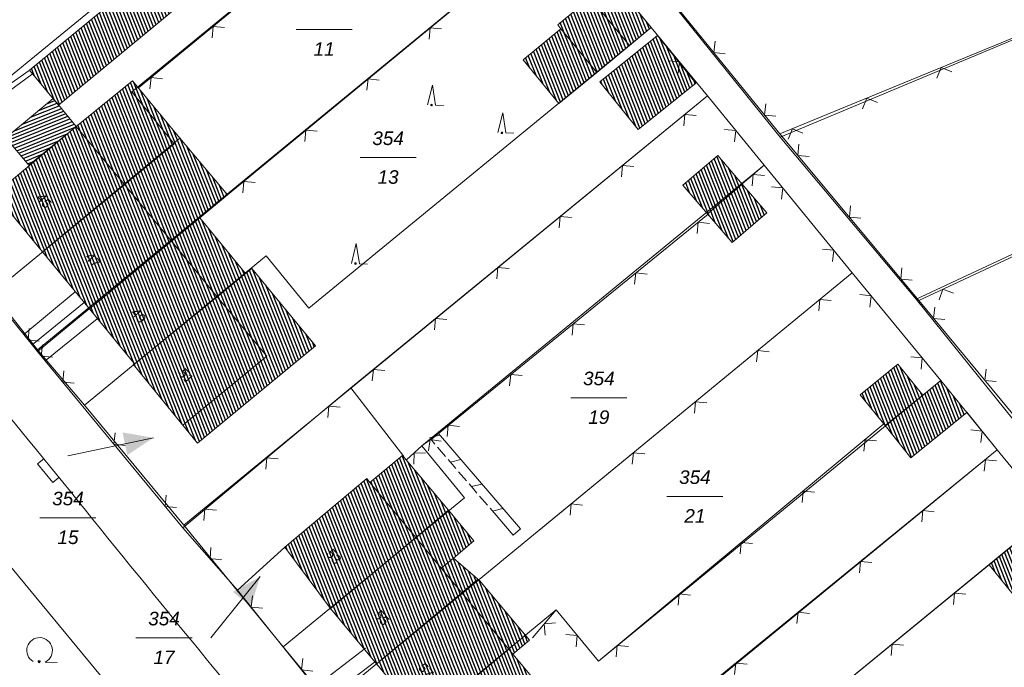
# Model space of a CAD drawing. Header units: metres. Extents: x 345144 to 348639, y 5629211 to 5635235.
# Tile 848 of 1056: x 347460 to 347521, y 5630740 to 5630780. Entities that reach past the tile are written whole.
import ezdxf
from ezdxf.enums import TextEntityAlignment as Align

# ---------------------------------------------------------------- set-up
doc = ezdxf.new("R2010")
doc.units = ezdxf.units.M
doc.header["$MEASUREMENT"] = 0
doc.linetypes.add('4_4', pattern=[1.4, 0.7, -0.7])
for name, color, linetype in [('011 Gebäude', 7, 'Continuous'), ('065-066 Ver_Entsorgung Ausg.', 7, 'Continuous'), ('081-083 Topographie', 7, 'Continuous'), ('AX Flurstück', 7, 'Continuous'), ('AX Gebäude', 7, 'Continuous'), ('Definitionslinie', 7, 'Continuous'), ('MG Präsentationsobjekt - Linie', 7, 'Continuous'), ('Präsentationsobjekt -Text (punktförmig)', 7, 'Continuous')]:
    doc.layers.add(name, color=color, linetype=linetype)
doc.styles.add('ARIAL', font='arial.ttf', dxfattribs={"height": 1})
doc.styles.add('ARIALIT', font='ariali.ttf', dxfattribs={"height": 1})
pattern_1 = [(111.5294117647, (0, 0), (-0.186045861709, -0.07339575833), [])]

# ---------------------------------------------------------------- blocks, each defined once
blk = doc.blocks.new('alk_7200_nrwx2')
at = {"true_color": 0x2e2e2e}
h = blk.add_hatch(color=250, dxfattribs=at)
edge = h.paths.add_edge_path(flags=0)
edge.add_arc((-0.020544, -0.388118), 0.055525, 180, 360, ccw=False)
edge.add_arc((-0.020544, -0.388118), 0.055525, 0, 180, ccw=False)
at = {"color": 250, "lineweight": 5, "true_color": 0x2e2e2e, "flags": 128}
blk.add_lwpolyline([(-0.298168, -0.388118), (-0.020544, 1), (0.257079, -0.388118), (0.812326, -0.388118)], dxfattribs=at)
blk.add_lwpolyline([(-0.298168, -0.388118), (-0.020544, 1), (0.257079, -0.388118), (0.812326, -0.388118)], dxfattribs=at)
at = {"color": 250, "lineweight": 5, "true_color": 0x2e2e2e}
for start, end in [(0, 180), (180, 0)]:
    blk.add_arc((-0.020544, -0.388118), 0.055525, start, end, dxfattribs=at)
blk = doc.blocks.new('alk_7100_nrwx2')
at = {"true_color": 0x2e2e2e}
h = blk.add_hatch(color=250, dxfattribs=at)
edge = h.paths.add_edge_path(flags=0)
edge.add_arc((0.024073, -0.597267), 0.057254, 180, 360, ccw=False)
edge.add_arc((0.024073, -0.597267), 0.057255, 0, 180, ccw=False)
at = {"color": 250, "lineweight": 5, "true_color": 0x2e2e2e, "flags": 128}
blk.add_lwpolyline([(0.349382, -0.597267), (1, -0.597267)], dxfattribs=at)
at = {"color": 250, "lineweight": 5, "true_color": 0x2e2e2e}
for centre, radius, start, end in [((0.024073, 0.012362), 0.690995, -61.9148169, -118.0851831), ((0.024073, -0.597267), 0.057255, 0, 180), ((0.024073, -0.597267), 0.057254, 180, 0)]:
    blk.add_arc(centre, radius, start, end, dxfattribs=at)
blk = doc.blocks.new('swc_strasseneinlauf')
at = {"color": 7, "lineweight": 5, "flags": 128}
blk.add_lwpolyline([(-1, 0), (-1, -0.666667), (1, -0.666667), (1, 0)], dxfattribs=at)

msp = doc.modelspace()

# ---------------------------------------------------------------- hatches: boundary and pattern name
at = {"layer": '011 Gebäude', "true_color": 0x8f8f8f}
h = msp.add_hatch(dxfattribs=at)
h.set_pattern_fill('_USER', color=252, scale=0.2, angle=201.88235294, style=0, pattern_type=0)
h.set_pattern_definition([(201.882352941, (0, 0), (0.074540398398, -0.185590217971), [])])
h.paths.add_polyline_path([(347462.42, 5630775.003), (347463.515, 5630773.671), (347463.515, 5630773.671), (347460.577, 5630771.255), (347460.577, 5630771.255), (347459.155, 5630772.963), (347459.155, 5630772.963), (347462.089, 5630775.405), (347462.089, 5630775.405)], flags=0)
at = {"layer": 'AX Gebäude', "true_color": 0x4f4f4f}
h = msp.add_hatch(dxfattribs=at)
h.set_pattern_fill('_USER', color=251, scale=0.2, angle=111.52941176, style=0, pattern_type=0)
h.set_pattern_definition(pattern_1)
h.paths.add_polyline_path([(347460.621, 5630777.161), (347467.857, 5630783.122), (347469.647, 5630780.949), (347462.411, 5630774.988)], flags=0)
h = msp.add_hatch(dxfattribs=at)
h.set_pattern_fill('_USER', color=251, scale=0.2, angle=111.52941176, style=0, pattern_type=0)
h.set_pattern_definition(pattern_1)
h.paths.add_polyline_path([(347495.774, 5630781.248), (347497.138, 5630782.367), (347499.239, 5630779.806), (347497.875, 5630778.687)], flags=0)
h = msp.add_hatch(dxfattribs=at)
h.set_pattern_fill('_USER', color=251, scale=0.2, angle=111.52941176, style=0, pattern_type=0)
h.set_pattern_definition(pattern_1)
h.paths.add_polyline_path([(347495.774, 5630781.248), (347497.875, 5630778.687), (347495.852, 5630777.026), (347493.627, 5630779.737), (347493.422, 5630779.987), (347495.446, 5630781.648)], flags=0)
h = msp.add_hatch(dxfattribs=at)
h.set_pattern_fill('_USER', color=251, scale=0.2, angle=111.52941176, style=0, pattern_type=0)
h.set_pattern_definition(pattern_1)
h.paths.add_polyline_path([(347493.627, 5630779.737), (347495.852, 5630777.026), (347493.496, 5630775.093), (347491.271, 5630777.804)], flags=0)
h = msp.add_hatch(dxfattribs=at)
h.set_pattern_fill('_USER', color=251, scale=0.2, angle=111.52941176, style=0, pattern_type=0)
h.set_pattern_definition(pattern_1)
h.paths.add_polyline_path([(347496.041, 5630776.431), (347499.628, 5630779.313), (347502.008, 5630776.35), (347498.422, 5630773.472)], flags=0)
h = msp.add_hatch(dxfattribs=at)
h.set_pattern_fill('_USER', color=251, scale=0.2, angle=111.52941176, style=0, pattern_type=0)
h.set_pattern_definition(pattern_1)
h.paths.add_polyline_path([(347469.958, 5630772.951), (347466.505, 5630770.08), (347463.516, 5630773.672), (347467.013, 5630776.502)], flags=0)
h = msp.add_hatch(dxfattribs=at)
h.set_pattern_fill('_USER', color=251, scale=0.2, angle=111.52941176, style=0, pattern_type=0)
h.set_pattern_definition(pattern_1)
h.paths.add_polyline_path([(347461.425, 5630765.882), (347458.473, 5630769.474), (347463.516, 5630773.672), (347466.505, 5630770.08)], flags=0)
h = msp.add_hatch(dxfattribs=at)
h.set_pattern_fill('_USER', color=251, scale=0.2, angle=111.52941176, style=0, pattern_type=0)
h.set_pattern_definition(pattern_1)
h.paths.add_polyline_path([(347466.505, 5630770.08), (347469.958, 5630772.951), (347472.91, 5630769.418), (347471.194, 5630767.999), (347469.426, 5630766.545)], flags=0)
h = msp.add_hatch(dxfattribs=at)
h.set_pattern_fill('_USER', color=251, scale=0.2, angle=111.52941176, style=0, pattern_type=0)
h.set_pattern_definition(pattern_1)
h.paths.add_polyline_path([(347502.731, 5630768.237), (347501.205, 5630770.019), (347503.362, 5630771.865), (347504.888, 5630770.083)], flags=0)
h = msp.add_hatch(dxfattribs=at)
h.set_pattern_fill('_USER', color=251, scale=0.2, angle=111.52941176, style=0, pattern_type=0)
h.set_pattern_definition(pattern_1)
h.paths.add_polyline_path([(347469.426, 5630766.545), (347464.346, 5630762.347), (347461.425, 5630765.882), (347466.505, 5630770.08)], flags=0)
h = msp.add_hatch(dxfattribs=at)
h.set_pattern_fill('_USER', color=251, scale=0.2, angle=111.52941176, style=0, pattern_type=0)
h.set_pattern_definition(pattern_1)
h.paths.add_polyline_path([(347502.731, 5630768.237), (347504.888, 5630770.083), (347506.409, 5630768.307), (347504.252, 5630766.46)], flags=0)
h = msp.add_hatch(dxfattribs=at)
h.set_pattern_fill('_USER', color=251, scale=0.2, angle=111.52941176, style=0, pattern_type=0)
h.set_pattern_definition(pattern_1)
h.paths.add_polyline_path([(347471.194, 5630767.999), (347474.041, 5630764.527), (347472.278, 5630763.094), (347469.426, 5630766.545)], flags=0)
h = msp.add_hatch(dxfattribs=at)
h.set_pattern_fill('_USER', color=251, scale=0.2, angle=111.52941176, style=0, pattern_type=0)
h.set_pattern_definition(pattern_1)
h.paths.add_polyline_path([(347472.278, 5630763.094), (347467.13, 5630758.925), (347464.346, 5630762.347), (347469.426, 5630766.545)], flags=0)
h = msp.add_hatch(dxfattribs=at)
h.set_pattern_fill('_USER', color=251, scale=0.2, angle=111.52941176, style=0, pattern_type=0)
h.set_pattern_definition(pattern_1)
h.paths.add_polyline_path([(347474.041, 5630764.527), (347474.435, 5630764.851), (347478.381, 5630760.05), (347471.053, 5630754.009), (347470.15, 5630755.107), (347475.349, 5630759.409), (347472.278, 5630763.094)], flags=0)
h = msp.add_hatch(dxfattribs=at)
h.set_pattern_fill('_USER', color=251, scale=0.2, angle=111.52941176, style=0, pattern_type=0)
h.set_pattern_definition(pattern_1)
h.paths.add_polyline_path([(347467.13, 5630758.925), (347472.278, 5630763.094), (347475.349, 5630759.409), (347470.15, 5630755.107), (347467.053, 5630758.897)], flags=0)
h = msp.add_hatch(dxfattribs=at)
h.set_pattern_fill('_USER', color=251, scale=0.2, angle=111.52941176, style=0, pattern_type=0)
h.set_pattern_definition(pattern_1)
h.paths.add_polyline_path([(347513.756, 5630755.088), (347512.208, 5630757.007), (347514.553, 5630758.899), (347516.101, 5630756.98)], flags=0)
h = msp.add_hatch(dxfattribs=at)
h.set_pattern_fill('_USER', color=251, scale=0.2, angle=111.52941176, style=0, pattern_type=0)
h.set_pattern_definition(pattern_1)
h.paths.add_polyline_path([(347516.101, 5630756.98), (347517.231, 5630757.891), (347518.836, 5630755.901), (347515.362, 5630753.098), (347513.756, 5630755.088)], flags=0)
h = msp.add_hatch(dxfattribs=at)
h.set_pattern_fill('_USER', color=251, scale=0.2, angle=111.52941176, style=0, pattern_type=0)
h.set_pattern_definition(pattern_1)
h.paths.add_polyline_path([(347481.76, 5630751.548), (347483.792, 5630753.242), (347486.634, 5630749.832), (347484.602, 5630748.138)], flags=0)
h = msp.add_hatch(dxfattribs=at)
h.set_pattern_fill('_USER', color=251, scale=0.2, angle=111.52941176, style=0, pattern_type=0)
h.set_pattern_definition(pattern_1)
h.paths.add_polyline_path([(347479.306, 5630743.725), (347476.484, 5630747.548), (347481.561, 5630751.805), (347481.76, 5630751.548), (347484.602, 5630748.138)], flags=0)
h = msp.add_hatch(dxfattribs=at)
h.set_pattern_fill('_USER', color=251, scale=0.2, angle=111.52941176, style=0, pattern_type=0)
h.set_pattern_definition(pattern_1)
h.paths.add_polyline_path([(347484.602, 5630748.138), (347486.634, 5630749.832), (347488.223, 5630747.925), (347486.95, 5630746.864), (347486.191, 5630746.232)], flags=0)
h = msp.add_hatch(dxfattribs=at)
h.set_pattern_fill('_USER', color=251, scale=0.2, angle=111.52941176, style=0, pattern_type=0)
h.set_pattern_definition(pattern_1)
h.paths.add_polyline_path([(347487.464, 5630744.704), (347482.169, 5630740.291), (347479.306, 5630743.725), (347484.602, 5630748.138), (347486.191, 5630746.232)], flags=0)
h = msp.add_hatch(dxfattribs=at)
h.set_pattern_fill('_USER', color=251, scale=0.2, angle=111.52941176, style=0, pattern_type=0)
h.set_pattern_definition(pattern_1)
h.paths.add_polyline_path([(347520.221, 5630746.438), (347522.524, 5630748.322), (347524.379, 5630746.055), (347522.076, 5630744.171)], flags=0)
h = msp.add_hatch(dxfattribs=at)
h.set_pattern_fill('_USER', color=251, scale=0.2, angle=111.52941176, style=0, pattern_type=0)
h.set_pattern_definition(pattern_1)
h.paths.add_polyline_path([(347486.95, 5630746.864), (347488.471, 5630745.55), (347487.464, 5630744.704), (347486.191, 5630746.232)], flags=0)
h = msp.add_hatch(dxfattribs=at)
h.set_pattern_fill('_USER', color=251, scale=0.2, angle=111.52941176, style=0, pattern_type=0)
h.set_pattern_definition(pattern_1)
h.paths.add_polyline_path([(347488.471, 5630745.55), (347488.568, 5630745.476), (347491.664, 5630741.764), (347490.631, 5630740.903), (347490.385, 5630741.198), (347487.464, 5630744.704)], flags=0)
h = msp.add_hatch(dxfattribs=at)
h.set_pattern_fill('_USER', color=251, scale=0.2, angle=111.52941176, style=0, pattern_type=0)
h.set_pattern_definition(pattern_1)
h.paths.add_polyline_path([(347490.385, 5630741.198), (347485.09, 5630736.785), (347482.169, 5630740.291), (347487.464, 5630744.704)], flags=0)
h = msp.add_hatch(dxfattribs=at)
h.set_pattern_fill('_USER', color=251, scale=0.2, angle=111.52941176, style=0, pattern_type=0)
h.set_pattern_definition(pattern_1)
h.paths.add_polyline_path([(347490.385, 5630741.198), (347490.631, 5630740.903), (347493.464, 5630737.504), (347488.168, 5630733.091), (347485.09, 5630736.785)], flags=0)
at = {"layer": 'MG Präsentationsobjekt - Linie', "true_color": 0x5e5e5e}
for points in [[(347466.693926, 5630753.256144), (347466.398598, 5630754.665534), (347468.308, 5630754.33)], [(347474.373122, 5630743.856854), (347473.248987, 5630744.75681), (347474.936, 5630745.712)]]:
    msp.add_hatch(color=251, dxfattribs=at).paths.add_polyline_path(points, flags=0)

# ---------------------------------------------------------------- linework, layer by layer
at = {"layer": '011 Gebäude', "color": 251, "linetype": 'Continuous', "lineweight": 13, "true_color": 0x4f4f4f, "flags": 128}
msp.add_lwpolyline([(347462.42, 5630775.003), (347463.515, 5630773.671), (347463.515, 5630773.671), (347460.577, 5630771.255), (347460.577, 5630771.255), (347459.155, 5630772.963), (347459.155, 5630772.963), (347462.089, 5630775.405), (347462.089, 5630775.405), (347462.42, 5630775.003)], dxfattribs=at)
at = {"layer": '081-083 Topographie', "color": 7, "linetype": 'Continuous', "lineweight": 5, "flags": 128}
for points in [[(347507.227, 5630773.203), (347555.008, 5630792.886), (347555.008, 5630792.886), (347574.527, 5630809.078)], [(347467.38, 5630776.06), (347488.247, 5630793.241)], [(347472.909, 5630769.417), (347490.374, 5630783.821)], [(347515.85, 5630762.854), (347559.626, 5630783.309), (347559.626, 5630783.309), (347560.981, 5630783.922)], [(347499.02, 5630783.312), (347507.227, 5630773.203)], [(347499.239, 5630779.806), (347502.719, 5630775.562)], [(347451.812, 5630770.982), (347460.59, 5630777.142)], [(347452.143, 5630770.574), (347460.787, 5630776.913)], [(347470.142, 5630748.749), (347480.575, 5630757.438), (347480.575, 5630757.438), (347502.719, 5630775.562)], [(347502.719, 5630775.562), (347506.246, 5630771.256)], [(347507.227, 5630773.203), (347515.85, 5630762.854)], [(347451.812, 5630770.982), (347452.143, 5630770.574), (347452.143, 5630770.574), (347453.68, 5630768.856), (347453.68, 5630768.856), (347460.266, 5630760.745), (347460.266, 5630760.745), (347460.781, 5630760.098), (347460.781, 5630760.098), (347461.105, 5630759.696), (347461.105, 5630759.696), (347461.582, 5630759.111), (347461.582, 5630759.111), (347470.142, 5630748.749)], [(347504.889, 5630770.114), (347506.246, 5630771.256)], [(347506.246, 5630771.256), (347511.719, 5630764.569)], [(347484.038, 5630752.968), (347484.975, 5630753.837), (347484.975, 5630753.837), (347486.012, 5630754.609), (347486.012, 5630754.609), (347502.77, 5630768.227)], [(347492.256, 5630748.578), (347511.719, 5630764.569)], [(347511.719, 5630764.569), (347517.231, 5630757.891)], [(347460.266, 5630760.745), (347463.458, 5630763.398)], [(347515.85, 5630762.854), (347524.075, 5630752.92)], [(347460.781, 5630760.098), (347464.009, 5630762.728)], [(347461.105, 5630759.696), (347464.32, 5630762.348)], [(347461.582, 5630759.111), (347464.829, 5630761.729)], [(347480.575, 5630757.438), (347483.861, 5630753.177)], [(347518.84, 5630755.925), (347520.728, 5630753.576)], [(347491.853, 5630741.914), (347493.327, 5630743.642), (347493.327, 5630743.642), (347495.949, 5630740.463), (347495.949, 5630740.463), (347513.685, 5630755.19)], [(347488.235, 5630727.095), (347520.728, 5630753.576)], [(347520.728, 5630753.576), (347524.018, 5630749.56)], [(347461.399, 5630753.146), (347462.689, 5630751.576)], [(347470.142, 5630748.749), (347473.544, 5630744.875), (347473.544, 5630744.875), (347478.365, 5630738.861), (347478.365, 5630738.861), (347479.001, 5630738.085), (347479.001, 5630738.085), (347479.4, 5630737.609), (347479.4, 5630737.609), (347480.061, 5630736.823), (347480.061, 5630736.823), (347482.001, 5630734.364)], [(347457.919, 5630748.103), (347459.242, 5630746.573), (347459.242, 5630746.573), (347465.016, 5630739.566)], [(347473.544, 5630744.875), (347476.484, 5630747.548)], [(347504.146, 5630733.596), (347504.289, 5630733.41), (347504.289, 5630733.41), (347520.245, 5630746.472)], [(347478.365, 5630738.861), (347481.477, 5630741.272)], [(347479.001, 5630738.085), (347482.131, 5630740.45)]]:
    msp.add_lwpolyline(points, dxfattribs=at)
at = {"layer": '081-083 Topographie', "color": 7, "linetype": 'Continuous', "lineweight": 5}
for centre, radius, start, end in [((306847.346, 5597358.885), 52580.208605, 39.4282096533, 39.4761824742), ((348457.008, 5631550.248), 1275.36161, -141.227344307, -140.158087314)]:
    msp.add_arc(centre, radius, start, end, dxfattribs=at)
at = {"layer": 'AX Flurstück', "color": 8, "linetype": 'Continuous', "lineweight": 13, "true_color": 0x808080, "flags": 128}
for points in [[(347498.991, 5630783.28), (347546.689, 5630801.122), (347567.123, 5630817.994), (347574.178, 5630809.52), (347554.041, 5630792.594), (347507.241, 5630773.014), (347498.991, 5630783.28)], [(347454.56, 5630810.36), (347471.876, 5630816.141), (347473.613, 5630814.304), (347482.063, 5630803.54), (347490.678, 5630793.624), (347498.991, 5630783.28), (347507.241, 5630773.014), (347515.699, 5630762.947), (347523.954, 5630752.692), (347532.309, 5630742.592), (347540.637, 5630732.418), (347548.955, 5630722.314), (347554.922, 5630714.965), (347557.71, 5630712.21), (347566.128, 5630702.301), (347574.56, 5630692.794), (347575.727, 5630691.479), (347578.866, 5630687.939), (347582.942, 5630683.953), (347591.454, 5630675.631), (347599.515, 5630668.095), (347607.834, 5630660.199)], [(347507.241, 5630773.014), (347554.041, 5630792.594), (347574.178, 5630809.52), (347581.221, 5630801.062), (347561.131, 5630784.18), (347515.699, 5630762.947), (347507.241, 5630773.014)], [(347459.958, 5630784.373), (347481.23, 5630801.802), (347484.739, 5630797.526), (347452.133, 5630770.822), (347446.049, 5630778.234), (347457.365, 5630787.541), (347459.958, 5630784.373)], [(347515.699, 5630762.947), (347561.131, 5630784.18), (347581.221, 5630801.062), (347584.429, 5630797.208), (347588.278, 5630792.699), (347568.341, 5630775.68), (347523.954, 5630752.692), (347515.699, 5630762.947)], [(347452.133, 5630770.822), (347484.739, 5630797.526), (347488.247, 5630793.241), (347466.975, 5630775.813), (347469.607, 5630772.594), (347458.323, 5630763.326), (347452.133, 5630770.822)], [(347466.975, 5630775.813), (347488.247, 5630793.241), (347493.71, 5630786.565), (347461.121, 5630759.79), (347458.323, 5630763.326), (347469.607, 5630772.594), (347466.975, 5630775.813)], [(347461.121, 5630759.79), (347493.71, 5630786.565), (347499.239, 5630779.806), (347477.968, 5630762.388), (347475.318, 5630765.628), (347464.034, 5630756.359), (347461.121, 5630759.79)], [(347566.797, 5630698.6), (347560.846, 5630705.312), (347558.155, 5630708.287), (347556.825, 5630709.782), (347553.392, 5630713.671), (347547.69, 5630720.65), (347542, 5630727.599), (347538.719, 5630731.611), (347535.55, 5630735.633), (347529.738, 5630742.573), (347524.018, 5630749.56), (347520.728, 5630753.576), (347517.231, 5630757.891), (347511.719, 5630764.569), (347506.246, 5630771.256), (347502.719, 5630775.562), (347499.239, 5630779.806), (347493.71, 5630786.565)], [(347464.034, 5630756.359), (347475.318, 5630765.628), (347477.968, 5630762.388), (347499.239, 5630779.806), (347502.719, 5630775.562), (347470.196, 5630748.914), (347464.034, 5630756.359)], [(347470.196, 5630748.914), (347502.719, 5630775.562), (347506.246, 5630771.256), (347484.975, 5630753.838), (347487.626, 5630750.598), (347476.373, 5630741.349), (347470.196, 5630748.914)], [(347484.975, 5630753.838), (347506.246, 5630771.256), (347511.719, 5630764.569), (347479.223, 5630737.871), (347476.373, 5630741.349), (347487.626, 5630750.598), (347484.975, 5630753.838)], [(347517.231, 5630757.891), (347495.95, 5630740.463), (347493.327, 5630743.642), (347482.084, 5630734.382), (347479.223, 5630737.871), (347511.719, 5630764.569), (347517.231, 5630757.891)], [(347458.323, 5630763.326), (347461.121, 5630759.79), (347464.034, 5630756.359), (347470.196, 5630748.914), (347476.373, 5630741.349), (347479.223, 5630737.871), (347482.084, 5630734.382), (347488.195, 5630726.929), (347494.404, 5630719.402), (347497.264, 5630715.914), (347500.084, 5630712.427), (347506.216, 5630704.983), (347512.407, 5630697.507), (347515.278, 5630694.038), (347518.108, 5630690.551), (347524.382, 5630683.151), (347525.702, 5630681.647), (347532.589, 5630673.582), (347535.564, 5630670.199), (347538.601, 5630666.883), (347545.544, 5630659.457)], [(347520.728, 5630753.576), (347488.195, 5630726.929), (347482.084, 5630734.382), (347493.327, 5630743.642), (347495.95, 5630740.463), (347517.231, 5630757.891), (347520.728, 5630753.576)], [(347507.178, 5630729.891), (347494.404, 5630719.402), (347488.195, 5630726.929), (347520.728, 5630753.576), (347524.018, 5630749.56), (347504.289, 5630733.41), (347507.178, 5630729.891)], [(347529.738, 5630742.573), (347497.264, 5630715.914), (347494.404, 5630719.402), (347507.178, 5630729.891), (347504.289, 5630733.41), (347524.018, 5630749.56), (347529.738, 5630742.573)]]:
    msp.add_lwpolyline(points, dxfattribs=at)
at = {"layer": 'AX Gebäude', "color": 7, "linetype": 'Continuous', "lineweight": 5, "flags": 128}
for points in [[(347460.621, 5630777.161), (347467.857, 5630783.122), (347469.647, 5630780.949), (347462.411, 5630774.988), (347460.621, 5630777.161)], [(347495.774, 5630781.248), (347497.138, 5630782.367), (347499.239, 5630779.806), (347497.875, 5630778.687), (347495.774, 5630781.248)], [(347495.774, 5630781.248), (347497.875, 5630778.687), (347495.852, 5630777.026), (347493.627, 5630779.737), (347493.422, 5630779.987), (347495.446, 5630781.648), (347495.774, 5630781.248)], [(347493.627, 5630779.737), (347495.852, 5630777.026), (347493.496, 5630775.093), (347491.271, 5630777.804), (347493.627, 5630779.737)], [(347496.041, 5630776.431), (347499.628, 5630779.313), (347502.008, 5630776.35), (347498.422, 5630773.472), (347496.041, 5630776.431)], [(347469.958, 5630772.951), (347466.505, 5630770.08), (347463.516, 5630773.672), (347467.013, 5630776.502), (347469.958, 5630772.951)], [(347461.425, 5630765.882), (347458.473, 5630769.474), (347463.516, 5630773.672), (347466.505, 5630770.08), (347461.425, 5630765.882)], [(347466.505, 5630770.08), (347469.958, 5630772.951), (347472.91, 5630769.418), (347471.194, 5630767.999), (347469.426, 5630766.545), (347466.505, 5630770.08)], [(347502.731, 5630768.237), (347501.205, 5630770.019), (347503.362, 5630771.865), (347504.888, 5630770.083), (347502.731, 5630768.237)], [(347469.426, 5630766.545), (347464.346, 5630762.347), (347461.425, 5630765.882), (347466.505, 5630770.08), (347469.426, 5630766.545)], [(347502.731, 5630768.237), (347504.888, 5630770.083), (347506.409, 5630768.307), (347504.252, 5630766.46), (347502.731, 5630768.237)], [(347471.194, 5630767.999), (347474.041, 5630764.527), (347472.278, 5630763.094), (347469.426, 5630766.545), (347471.194, 5630767.999)], [(347472.278, 5630763.094), (347467.13, 5630758.925), (347464.346, 5630762.347), (347469.426, 5630766.545), (347472.278, 5630763.094)], [(347474.041, 5630764.527), (347474.435, 5630764.851), (347478.381, 5630760.05), (347471.053, 5630754.009), (347470.15, 5630755.107), (347475.349, 5630759.409), (347472.278, 5630763.094), (347474.041, 5630764.527)], [(347467.13, 5630758.925), (347472.278, 5630763.094), (347475.349, 5630759.409), (347470.15, 5630755.107), (347467.053, 5630758.897), (347467.13, 5630758.925)], [(347513.756, 5630755.088), (347512.208, 5630757.007), (347514.553, 5630758.899), (347516.101, 5630756.98), (347513.756, 5630755.088)], [(347516.101, 5630756.98), (347517.231, 5630757.891), (347518.836, 5630755.901), (347515.362, 5630753.098), (347513.756, 5630755.088), (347516.101, 5630756.98)], [(347481.76, 5630751.548), (347483.792, 5630753.242), (347486.634, 5630749.832), (347484.602, 5630748.138), (347481.76, 5630751.548)], [(347479.306, 5630743.725), (347476.484, 5630747.548), (347481.561, 5630751.805), (347481.76, 5630751.548), (347484.602, 5630748.138), (347479.306, 5630743.725)], [(347484.602, 5630748.138), (347486.634, 5630749.832), (347488.223, 5630747.925), (347486.95, 5630746.864), (347486.191, 5630746.232), (347484.602, 5630748.138)], [(347487.464, 5630744.704), (347482.169, 5630740.291), (347479.306, 5630743.725), (347484.602, 5630748.138), (347486.191, 5630746.232), (347487.464, 5630744.704)], [(347520.221, 5630746.438), (347522.524, 5630748.322), (347524.379, 5630746.055), (347522.076, 5630744.171), (347520.221, 5630746.438)], [(347486.95, 5630746.864), (347488.471, 5630745.55), (347487.464, 5630744.704), (347486.191, 5630746.232), (347486.95, 5630746.864)], [(347488.471, 5630745.55), (347488.568, 5630745.476), (347491.664, 5630741.764), (347490.631, 5630740.903), (347490.385, 5630741.198), (347487.464, 5630744.704), (347488.471, 5630745.55)], [(347490.385, 5630741.198), (347485.09, 5630736.785), (347482.169, 5630740.291), (347487.464, 5630744.704), (347490.385, 5630741.198)], [(347490.385, 5630741.198), (347490.631, 5630740.903), (347493.464, 5630737.504), (347488.168, 5630733.091), (347485.09, 5630736.785), (347490.385, 5630741.198)]]:
    msp.add_lwpolyline(points, dxfattribs=at)
at = {"layer": 'Definitionslinie', "color": 7, "linetype": 'Continuous', "lineweight": 5, "flags": 128}
for points in [[(347467.38, 5630776.06), (347488.247, 5630793.241)], [(347507.227, 5630773.203), (347555.008, 5630792.886)], [(347472.909, 5630769.417), (347490.374, 5630783.821)], [(347499.02, 5630783.312), (347507.227, 5630773.203)], [(347515.85, 5630762.854), (347559.626, 5630783.309)], [(347472.727, 5630779.815), (347472.024, 5630779.883), (347471.955, 5630779.179)], [(347472.727, 5630779.815), (347472.024, 5630779.883), (347471.955, 5630779.179)], [(347486.203, 5630779.733), (347485.499, 5630779.8), (347485.431, 5630779.096)], [(347486.203, 5630779.733), (347485.499, 5630779.8), (347485.431, 5630779.096)], [(347499.239, 5630779.806), (347502.719, 5630775.562)], [(347503.196, 5630778.961), (347503.124, 5630778.258), (347503.827, 5630778.185)], [(347503.196, 5630778.961), (347503.124, 5630778.258), (347503.827, 5630778.185)], [(347500.909, 5630776.98), (347500.979, 5630777.684), (347500.275, 5630777.754)], [(347500.909, 5630776.98), (347500.979, 5630777.684), (347500.275, 5630777.754)], [(347451.812, 5630770.982), (347460.59, 5630777.142)], [(347452.143, 5630770.574), (347460.787, 5630776.913)], [(347517.901, 5630777.059), (347517.248, 5630777.331), (347516.976, 5630776.678)], [(347517.901, 5630777.059), (347517.248, 5630777.331), (347516.976, 5630776.678)], [(347468.867, 5630776.637), (347468.164, 5630776.705), (347468.095, 5630776.001)], [(347468.867, 5630776.637), (347468.164, 5630776.705), (347468.095, 5630776.001)], [(347482.345, 5630776.551), (347481.642, 5630776.619), (347481.574, 5630775.915)], [(347482.345, 5630776.551), (347481.642, 5630776.619), (347481.574, 5630775.915)], [(347480.575, 5630757.438), (347502.719, 5630775.562)], [(347502.719, 5630775.562), (347506.246, 5630771.256)], [(347506.348, 5630775.079), (347506.275, 5630774.376), (347506.978, 5630774.303)], [(347506.348, 5630775.079), (347506.275, 5630774.376), (347506.978, 5630774.303)], [(347513.278, 5630775.155), (347512.625, 5630775.427), (347512.353, 5630774.774)], [(347513.278, 5630775.155), (347512.625, 5630775.427), (347512.353, 5630774.774)], [(347502.024, 5630774.347), (347501.32, 5630774.417), (347501.25, 5630773.713)], [(347502.024, 5630774.347), (347501.32, 5630774.417), (347501.25, 5630773.713)], [(347478.488, 5630773.37), (347477.784, 5630773.438), (347477.716, 5630772.734)], [(347478.488, 5630773.37), (347477.784, 5630773.438), (347477.716, 5630772.734)], [(347504.413, 5630772.705), (347504.483, 5630773.409), (347503.779, 5630773.479)], [(347504.413, 5630772.705), (347504.483, 5630773.409), (347503.779, 5630773.479)], [(347507.227, 5630773.203), (347515.85, 5630762.854)], [(347508.655, 5630773.25), (347508.002, 5630773.522), (347507.73, 5630772.87)], [(347508.655, 5630773.25), (347508.002, 5630773.522), (347507.73, 5630772.87)], [(347508.402, 5630772.574), (347508.338, 5630771.87), (347509.042, 5630771.806)], [(347508.402, 5630772.574), (347508.338, 5630771.87), (347509.042, 5630771.806)], [(347498.154, 5630771.18), (347497.451, 5630771.25), (347497.381, 5630770.547)], [(347498.154, 5630771.18), (347497.451, 5630771.25), (347497.381, 5630770.547)], [(347504.889, 5630770.114), (347506.246, 5630771.256)], [(347506.246, 5630771.256), (347511.719, 5630764.569)], [(347474.631, 5630770.189), (347473.927, 5630770.256), (347473.859, 5630769.553)], [(347474.631, 5630770.189), (347473.927, 5630770.256), (347473.859, 5630769.553)], [(347506.272, 5630770.624), (347505.568, 5630770.685), (347505.507, 5630769.981)], [(347506.272, 5630770.624), (347505.568, 5630770.685), (347505.507, 5630769.981)], [(347507.329, 5630769.144), (347507.399, 5630769.847), (347506.695, 5630769.917)], [(347507.329, 5630769.144), (347507.399, 5630769.847), (347506.695, 5630769.917)], [(347453.68, 5630768.856), (347460.266, 5630760.745)], [(347511.603, 5630768.733), (347511.539, 5630768.029), (347512.243, 5630767.964)], [(347511.603, 5630768.733), (347511.539, 5630768.029), (347512.243, 5630767.964)], [(347486.012, 5630754.609), (347502.77, 5630768.227)], [(347494.285, 5630768.013), (347493.582, 5630768.083), (347493.511, 5630767.38)], [(347494.285, 5630768.013), (347493.582, 5630768.083), (347493.511, 5630767.38)], [(347502.855, 5630767.652), (347502.152, 5630767.725), (347502.079, 5630767.021)], [(347502.855, 5630767.652), (347502.152, 5630767.725), (347502.079, 5630767.021)], [(347510.496, 5630765.274), (347510.566, 5630765.978), (347509.862, 5630766.048)], [(347510.496, 5630765.274), (347510.566, 5630765.978), (347509.862, 5630766.048)], [(347490.416, 5630764.846), (347489.712, 5630764.917), (347489.642, 5630764.213)], [(347490.416, 5630764.846), (347489.712, 5630764.917), (347489.642, 5630764.213)], [(347514.803, 5630764.891), (347514.739, 5630764.187), (347515.443, 5630764.123)], [(347514.803, 5630764.891), (347514.739, 5630764.187), (347515.443, 5630764.123)], [(347492.256, 5630748.578), (347511.719, 5630764.569)], [(347498.975, 5630764.498), (347498.271, 5630764.571), (347498.199, 5630763.868)], [(347498.975, 5630764.498), (347498.271, 5630764.571), (347498.199, 5630763.868)], [(347511.719, 5630764.569), (347517.231, 5630757.891)], [(347460.266, 5630760.745), (347463.458, 5630763.398)], [(347518.018, 5630763.315), (347517.354, 5630763.557), (347517.112, 5630762.892)], [(347518.018, 5630763.315), (347517.354, 5630763.557), (347517.112, 5630762.892)], [(347510.418, 5630762.853), (347509.714, 5630762.922), (347509.645, 5630762.218)], [(347510.418, 5630762.853), (347509.714, 5630762.922), (347509.645, 5630762.218)], [(347512.816, 5630762.454), (347512.884, 5630763.158), (347512.18, 5630763.225)], [(347512.816, 5630762.454), (347512.884, 5630763.158), (347512.18, 5630763.225)], [(347515.85, 5630762.854), (347524.075, 5630752.92)], [(347460.781, 5630760.098), (347464.009, 5630762.728)], [(347461.105, 5630759.696), (347464.32, 5630762.348)], [(347516.84, 5630762.442), (347516.774, 5630761.738), (347517.478, 5630761.672)], [(347516.84, 5630762.442), (347516.774, 5630761.738), (347517.478, 5630761.672)], [(347461.582, 5630759.111), (347464.829, 5630761.729)], [(347486.547, 5630761.679), (347485.843, 5630761.75), (347485.773, 5630761.046)], [(347486.547, 5630761.679), (347485.843, 5630761.75), (347485.773, 5630761.046)], [(347460.603, 5630761.124), (347460.524, 5630760.422), (347461.226, 5630760.342)], [(347460.603, 5630761.124), (347460.524, 5630760.422), (347461.226, 5630760.342)], [(347495.094, 5630761.345), (347494.391, 5630761.418), (347494.318, 5630760.715)], [(347495.094, 5630761.345), (347494.391, 5630761.418), (347494.318, 5630760.715)], [(347460.266, 5630760.745), (347460.781, 5630760.098)], [(347460.781, 5630760.098), (347461.105, 5630759.696)], [(347461.105, 5630759.696), (347461.582, 5630759.111)], [(347461.415, 5630760.107), (347461.344, 5630759.404), (347462.047, 5630759.332)], [(347461.415, 5630760.107), (347461.344, 5630759.404), (347462.047, 5630759.332)], [(347506.555, 5630759.679), (347505.851, 5630759.748), (347505.782, 5630759.044)], [(347506.555, 5630759.679), (347505.851, 5630759.748), (347505.782, 5630759.044)], [(347461.582, 5630759.111), (347470.142, 5630748.749)], [(347515.999, 5630758.598), (347516.066, 5630759.302), (347515.363, 5630759.369)], [(347515.999, 5630758.598), (347516.066, 5630759.302), (347515.363, 5630759.369)], [(347462.745, 5630758.489), (347462.678, 5630757.785), (347463.381, 5630757.718)], [(347462.745, 5630758.489), (347462.678, 5630757.785), (347463.381, 5630757.718)], [(347482.677, 5630758.513), (347481.974, 5630758.583), (347481.904, 5630757.879)], [(347482.677, 5630758.513), (347481.974, 5630758.583), (347481.904, 5630757.879)], [(347520.029, 5630758.591), (347519.963, 5630757.887), (347520.666, 5630757.821)], [(347520.029, 5630758.591), (347519.963, 5630757.887), (347520.666, 5630757.821)], [(347491.214, 5630758.192), (347490.511, 5630758.265), (347490.438, 5630757.561)], [(347491.214, 5630758.192), (347490.511, 5630758.265), (347490.438, 5630757.561)], [(347470.142, 5630748.749), (347480.575, 5630757.438)], [(347480.575, 5630757.438), (347483.861, 5630753.177)], [(347479.905, 5630756.229), (347479.201, 5630756.293), (347479.136, 5630755.589)], [(347479.905, 5630756.229), (347479.201, 5630756.293), (347479.136, 5630755.589)], [(347502.691, 5630756.505), (347501.988, 5630756.574), (347501.919, 5630755.87)], [(347502.691, 5630756.505), (347501.988, 5630756.574), (347501.919, 5630755.87)], [(347518.84, 5630755.925), (347520.728, 5630753.576)], [(347487.334, 5630755.039), (347486.63, 5630755.111), (347486.558, 5630754.408)], [(347487.334, 5630755.039), (347486.63, 5630755.111), (347486.558, 5630754.408)], [(347495.949, 5630740.463), (347513.685, 5630755.19)], [(347519.708, 5630754.048), (347519.784, 5630754.751), (347519.081, 5630754.827)], [(347519.708, 5630754.048), (347519.784, 5630754.751), (347519.081, 5630754.827)], [(347465.929, 5630754.634), (347465.862, 5630753.93), (347466.566, 5630753.863)], [(347465.929, 5630754.634), (347465.862, 5630753.93), (347466.566, 5630753.863)], [(347484.975, 5630753.837), (347486.012, 5630754.609)], [(347486.193, 5630754.12), (347485.494, 5630754.223), (347485.391, 5630753.523)], [(347486.193, 5630754.12), (347485.494, 5630754.223), (347485.391, 5630753.523)], [(347513.215, 5630754.149), (347512.511, 5630754.215), (347512.445, 5630753.511)], [(347513.215, 5630754.149), (347512.511, 5630754.215), (347512.445, 5630753.511)], [(347484.038, 5630752.968), (347484.975, 5630753.837)], [(347488.235, 5630727.095), (347520.728, 5630753.576)], [(347520.728, 5630753.576), (347524.018, 5630749.56)], [(347461.399, 5630753.146), (347462.689, 5630751.576)], [(347476.063, 5630753.029), (347475.359, 5630753.094), (347475.294, 5630752.389)], [(347476.063, 5630753.029), (347475.359, 5630753.094), (347475.294, 5630752.389)], [(347485.213, 5630753.376), (347484.507, 5630753.403), (347484.48, 5630752.696)], [(347485.213, 5630753.376), (347484.507, 5630753.403), (347484.48, 5630752.696)], [(347498.828, 5630753.33), (347498.124, 5630753.399), (347498.055, 5630752.696)], [(347498.828, 5630753.33), (347498.124, 5630753.399), (347498.055, 5630752.696)], [(347520.688, 5630752.899), (347519.985, 5630752.97), (347519.913, 5630752.267)], [(347520.688, 5630752.899), (347519.985, 5630752.97), (347519.913, 5630752.267)], [(347469.113, 5630750.779), (347469.046, 5630750.075), (347469.75, 5630750.008)], [(347469.113, 5630750.779), (347469.046, 5630750.075), (347469.75, 5630750.008)], [(347509.368, 5630750.955), (347508.664, 5630751.021), (347508.598, 5630750.317)], [(347509.368, 5630750.955), (347508.664, 5630751.021), (347508.598, 5630750.317)], [(347494.965, 5630750.156), (347494.261, 5630750.225), (347494.192, 5630749.522)], [(347494.965, 5630750.156), (347494.261, 5630750.225), (347494.192, 5630749.522)], [(347472.221, 5630749.829), (347471.516, 5630749.894), (347471.452, 5630749.19)], [(347472.221, 5630749.829), (347471.516, 5630749.894), (347471.452, 5630749.19)], [(347516.813, 5630749.74), (347516.109, 5630749.812), (347516.037, 5630749.108)], [(347516.813, 5630749.74), (347516.109, 5630749.812), (347516.037, 5630749.108)], [(347470.142, 5630748.749), (347473.544, 5630744.875)], [(347471.889, 5630747.518), (347471.843, 5630746.812), (347472.549, 5630746.766)], [(347471.889, 5630747.518), (347471.843, 5630746.812), (347472.549, 5630746.766)], [(347473.544, 5630744.875), (347476.484, 5630747.548)], [(347505.521, 5630747.761), (347504.817, 5630747.827), (347504.752, 5630747.122)], [(347505.521, 5630747.761), (347504.817, 5630747.827), (347504.752, 5630747.122)], [(347459.242, 5630746.573), (347465.016, 5630739.566)], [(347504.289, 5630733.41), (347520.245, 5630746.472)], [(347512.937, 5630746.581), (347512.233, 5630746.653), (347512.162, 5630745.95)], [(347512.937, 5630746.581), (347512.233, 5630746.653), (347512.162, 5630745.95)], [(347473.544, 5630744.875), (347478.365, 5630738.861)], [(347474.468, 5630744.521), (347474.391, 5630743.819), (347475.094, 5630743.741)], [(347474.468, 5630744.521), (347474.391, 5630743.819), (347475.094, 5630743.741)], [(347501.674, 5630744.567), (347500.97, 5630744.632), (347500.905, 5630743.928)], [(347501.674, 5630744.567), (347500.97, 5630744.632), (347500.905, 5630743.928)], [(347518.774, 5630744.622), (347518.07, 5630744.692), (347518, 5630743.988)], [(347518.774, 5630744.622), (347518.07, 5630744.692), (347518, 5630743.988)], [(347491.853, 5630741.914), (347493.327, 5630743.642)], [(347493.327, 5630743.642), (347495.949, 5630740.463)], [(347509.061, 5630743.423), (347508.357, 5630743.494), (347508.286, 5630742.791)], [(347509.061, 5630743.423), (347508.357, 5630743.494), (347508.286, 5630742.791)], [(347493.295, 5630742.834), (347492.59, 5630742.778), (347492.646, 5630742.073)], [(347493.295, 5630742.834), (347492.59, 5630742.778), (347492.646, 5630742.073)], [(347494.57, 5630741.349), (347494.638, 5630742.053), (347493.934, 5630742.12)], [(347494.57, 5630741.349), (347494.638, 5630742.053), (347493.934, 5630742.12)], [(347497.828, 5630741.373), (347497.123, 5630741.438), (347497.058, 5630740.734)], [(347497.828, 5630741.373), (347497.123, 5630741.438), (347497.058, 5630740.734)], [(347514.905, 5630741.454), (347514.201, 5630741.525), (347514.131, 5630740.821)], [(347514.905, 5630741.454), (347514.201, 5630741.525), (347514.131, 5630740.821)], [(347478.365, 5630738.861), (347481.477, 5630741.272)], [(347477.596, 5630740.62), (347477.518, 5630739.917), (347478.221, 5630739.84)], [(347477.596, 5630740.62), (347477.518, 5630739.917), (347478.221, 5630739.84)], [(347479.001, 5630738.085), (347482.131, 5630740.45)], [(347505.185, 5630740.264), (347504.481, 5630740.336), (347504.41, 5630739.632)], [(347505.185, 5630740.264), (347504.481, 5630740.336), (347504.41, 5630739.632)]]:
    msp.add_lwpolyline(points, dxfattribs=at)
at = {"layer": 'Definitionslinie', "color": 250, "linetype": '4_4', "lineweight": 5, "true_color": 0x2e2e2e, "flags": 128}
msp.add_lwpolyline([(347462.42, 5630775.003), (347463.515, 5630773.671)], dxfattribs=at)
at = {"layer": 'Definitionslinie', "color": 44, "linetype": 'Continuous', "lineweight": 5, "true_color": 0xb27500, "flags": 128}
for points in [[(347485.458, 5630754.333), (347486.112, 5630754.493)], [(347485.458, 5630754.333), (347486.112, 5630754.493)], [(347485.557, 5630754.218), (347486.012, 5630754.609)], [(347485.557, 5630754.218), (347486.012, 5630754.609)], [(347485.557, 5630754.218), (347485.802, 5630753.934)], [(347485.557, 5630754.218), (347485.802, 5630753.934)], [(347486.012, 5630754.609), (347491.121, 5630748.669)], [(347485.965, 5630753.744), (347486.454, 5630753.176)], [(347485.965, 5630753.744), (347486.454, 5630753.176)], [(347486.617, 5630752.986), (347486.861, 5630752.702)], [(347486.617, 5630752.986), (347486.861, 5630752.702)], [(347486.761, 5630752.817), (347487.415, 5630752.977)], [(347486.761, 5630752.817), (347487.415, 5630752.977)], [(347486.861, 5630752.702), (347487.106, 5630752.417)], [(347486.861, 5630752.702), (347487.106, 5630752.417)], [(347487.269, 5630752.228), (347487.758, 5630751.659)], [(347487.269, 5630752.228), (347487.758, 5630751.659)], [(347487.921, 5630751.47), (347488.165, 5630751.185)], [(347487.921, 5630751.47), (347488.165, 5630751.185)], [(347488.066, 5630751.3), (347488.72, 5630751.46)], [(347488.066, 5630751.3), (347488.72, 5630751.46)], [(347488.165, 5630751.185), (347488.41, 5630750.901)], [(347488.165, 5630751.185), (347488.41, 5630750.901)], [(347488.573, 5630750.712), (347489.062, 5630750.143)], [(347488.573, 5630750.712), (347489.062, 5630750.143)], [(347489.225, 5630749.953), (347489.469, 5630749.669)], [(347489.225, 5630749.953), (347489.469, 5630749.669)], [(347489.37, 5630749.784), (347490.024, 5630749.944)], [(347489.37, 5630749.784), (347490.024, 5630749.944)], [(347489.469, 5630749.669), (347490.666, 5630748.278)], [(347489.469, 5630749.669), (347490.666, 5630748.278)], [(347490.666, 5630748.278), (347491.121, 5630748.669)], [(347490.666, 5630748.278), (347491.121, 5630748.669)]]:
    msp.add_lwpolyline(points, dxfattribs=at)
at = {"layer": 'Definitionslinie', "color": 7, "linetype": 'Continuous', "lineweight": 5}
for centre, radius, start, end in [((306847.346, 5597358.885), 52580.208605, 39.4282096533, 39.4761824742), ((348457.008, 5631550.248), 1275.36161, -141.227344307, -140.158087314)]:
    msp.add_arc(centre, radius, start, end, dxfattribs=at)
at = {"layer": 'MG Präsentationsobjekt - Linie', "color": 251, "linetype": 'Continuous', "lineweight": 13, "true_color": 0x5e5e5e, "flags": 128}
for points in [[(347468.308, 5630754.33), (347463.006, 5630753.219)], [(347474.936, 5630745.712), (347471.885, 5630741.901)]]:
    msp.add_lwpolyline(points, dxfattribs=at)
at = {"layer": 'Präsentationsobjekt -Text (punktförmig)', "color": 251, "linetype": 'Continuous', "lineweight": 13, "true_color": 0x5e5e5e, "flags": 128}
for points in [[(347477.1724, 5630779.68552), (347480.6536, 5630779.68552)], [(347481.1484, 5630771.73152), (347484.6296, 5630771.73152)], [(347494.2384, 5630756.81552), (347497.7196, 5630756.81552)], [(347500.2034, 5630750.68352), (347503.6846, 5630750.68352)], [(347461.2654, 5630749.35752), (347464.7466, 5630749.35752)], [(347467.2304, 5630741.90052), (347470.7116, 5630741.90052)]]:
    msp.add_lwpolyline(points, dxfattribs=at)

# ---------------------------------------------------------------- block references
at = {"layer": '065-066 Ver_Entsorgung Ausg.', "xscale": 0.75, "yscale": 0.75, "rotation": -50.89223130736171}
msp.add_blockref('swc_strasseneinlauf', (347461.974, 5630752.447), dxfattribs=at)
at = {"layer": '081-083 Topographie'}
for name, p, xscale, yscale, rotation in [('alk_7200_nrwx2', (347485.619, 5630775.343), 0.9005, 0.9005, -2.325463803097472), ('alk_7200_nrwx2', (347489.992, 5630773.622), 0.9005, 0.9005, -2.325463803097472), ('alk_7200_nrwx2', (347480.898, 5630765.504), 0.9005, 0.9005, -2.325463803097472), ('alk_7100_nrwx2', (347461.216, 5630741.11), 1.15275, 1.15275, -2.326094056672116)]:
    msp.add_blockref(name, p, dxfattribs=dict(at, xscale=xscale, yscale=yscale, rotation=rotation))

# ---------------------------------------------------------------- texts
at = {"layer": 'Präsentationsobjekt -Text (punktförmig)', "color": 8, "true_color": 0x808080, "style": 'ARIALIT'}
for s, p in [('11', (347478.913, 5630778.48216)), ('354', (347482.889, 5630772.93488)), ('13', (347482.889, 5630770.52816)), ('354', (347495.979, 5630758.01888)), ('19', (347495.979, 5630755.61216)), ('354', (347501.944, 5630751.88688)), ('354', (347463.006, 5630750.56088)), ('21', (347501.944, 5630749.48016)), ('15', (347463.006, 5630748.15416)), ('354', (347468.971, 5630743.10388)), ('17', (347468.971, 5630740.69716))]:
    msp.add_text(s, height=0.8421, dxfattribs=at).set_placement(p, align=Align.MIDDLE_CENTER)
at = {"layer": 'Präsentationsobjekt -Text (punktförmig)', "color": 7, "style": 'ARIAL'}
for s, height, rotation, p in [('45', 0.5894698, -48.31097495, (347461.304, 5630768.861)), ('47', 0.5894698, -48.31097497, (347464.335, 5630765.186)), ('49', 0.5894698, -48.31097495, (347467.175, 5630761.722)), ('51', 0.5894698, -48.31097495, (347470.129, 5630757.978)), ('53', 0.58947, -48.88393156, (347479.3, 5630746.764)), ('55', 0.58947, -48.88393158, (347482.29, 5630742.955)), ('57', 0.58947, -48.88393156, (347485.018, 5630739.684))]:
    msp.add_text(s, height=height, rotation=rotation, dxfattribs=at).set_placement(p, align=Align.CENTER)

doc.saveas('drawing.dxf')
